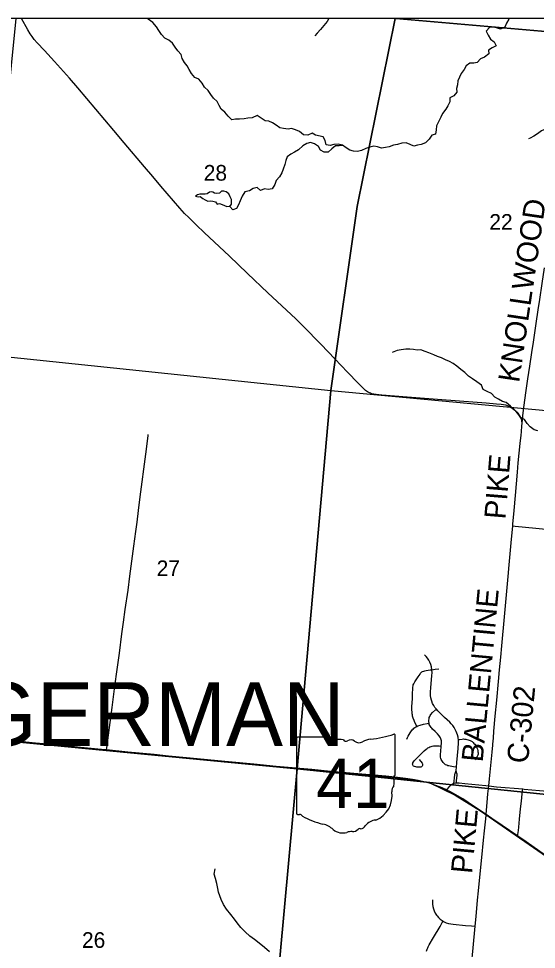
# Model space of a CAD drawing. Extents: x 0 to 1134, y 0 to 440.
# Drawn here: x 842.425 to 843.809, y 366.829 to 369.318 of the extents above; entities that cross this region are included whole.
import ezdxf

# ---------------------------------------------------------------- set-up
doc = ezdxf.new("R2010")
doc.units = 0
for name, color, linetype in [('Default', 7, 'Continuous'), ('GM_X_County_Road', 7, 'Continuous'), ('GM_X_County_Road_Text', 7, 'Continuous'), ('GM_X_Minor_Lake', 7, 'Continuous'), ('GM_X_Minor_River', 7, 'Continuous'), ('GM_X_Rail_Line', 7, 'Continuous'), ('GM_X_Section', 7, 'Continuous'), ('GM_X_Section_Text', 7, 'Continuous'), ('GM_X_State_Location', 7, 'Continuous'), ('GM_X_State_Route', 7, 'Continuous'), ('GM_X_State_Shield', 7, 'Continuous'), ('GM_X_Township_Road', 7, 'Continuous'), ('GM_X_Township_Road_Text', 7, 'Continuous'), ('GM_X_Township_Text', 7, 'Continuous'), ('GM_X_Unincorporated', 7, 'Continuous'), ('SH_Cut_Line', 7, 'Continuous')]:
    doc.layers.add(name, color=color, linetype=linetype)

msp = doc.modelspace()

# ---------------------------------------------------------------- linework, layer by layer
at = {"layer": 'Default'}
for points in [[(843.4318, 369.3181), (842.4173, 369.3181), (842.3277, 368.4209), (843.2592, 368.3235), (843.3303, 368.8154)], [(843.4336, 369.3181), (843.4318, 369.3181), (843.3303, 368.8154), (843.2592, 368.3235), (844.2955, 368.2269), (844.4165, 369.2325)], [(844.4245, 369.3181), (843.4336, 369.3181), (844.4165, 369.2325)]]:
    msp.add_lwpolyline(points, close=True, dxfattribs=at)
at = {"layer": 'GM_X_County_Road'}
for points in [[(843.7707, 368.2364), (843.7707, 368.2382), (843.7704, 368.2411), (843.7698, 368.2441), (843.7684, 368.2475), (843.7672, 368.2504), (843.7658, 368.2533), (843.7641, 368.256), (843.7623, 368.2586), (843.7582, 368.2634), (843.7538, 368.2679), (843.7491, 368.2721), (843.7441, 368.2759), (843.7388, 368.2793), (843.736, 368.2808), (843.7332, 368.2821), (843.7302, 368.2832), (843.7272, 368.2841), (843.7211, 368.2855), (843.7149, 368.2864), (843.7024, 368.2875), (843.6746, 368.2895), (843.6033, 368.2948), (843.5445, 368.2996), (843.464, 368.3061), (843.3958, 368.3112), (843.3804, 368.3126), (843.3744, 368.3136), (843.3685, 368.3151), (843.3656, 368.3161), (843.3628, 368.3173), (843.3575, 368.3203), (843.355, 368.322), (843.3526, 368.3239), (843.3457, 368.3301), (843.3325, 368.3431), (843.3045, 368.3723), (843.2701, 368.4081), (843.2335, 368.4462), (843.1859, 368.4952), (843.1659, 368.5149), (843.0914, 368.5852), (843.0371, 368.6364), (842.9876, 368.6835), (842.9223, 368.7455), (842.8997, 368.7668), (842.8796, 368.7862), (842.8687, 368.7972), (842.8562, 368.8109), (842.8056, 368.8699), (842.7834, 368.8958), (842.7615, 368.922), (842.7074, 368.9861), (842.6793, 369.0193), (842.6311, 369.0762), (842.5831, 369.1332), (842.5608, 369.1591), (842.5213, 369.203), (842.494, 369.2327), (842.4751, 369.2533), (842.467, 369.2626), (842.4613, 369.2699), (842.4561, 369.2776), (842.4497, 369.2882), (842.4329, 369.3181)], [(843.7707, 368.2382), (843.7715, 368.2438), (843.7728, 368.2562), (843.7757, 368.2778), (843.782, 368.324), (843.7865, 368.3548), (843.7916, 368.3886), (843.797, 368.4255), (843.801, 368.4532), (843.8084, 368.5024), (843.8138, 368.5394), (843.8179, 368.567), (843.8244, 368.6101), (843.8305, 368.6514)], [(843.7457, 367.9619), (843.7461, 367.9658), (843.7494, 368.003), (843.7529, 368.0432), (843.7586, 368.105), (843.7607, 368.1298), (843.7659, 368.1823), (843.7679, 368.204), (843.7688, 368.2132), (843.7703, 368.2287), (843.7707, 368.235), (843.7707, 368.2364)], [(843.6818, 367.2663), (843.6838, 367.2852), (843.6906, 367.3567), (843.6924, 367.3753), (843.6927, 367.3775), (843.694, 367.3938), (843.6955, 367.4123), (843.6989, 367.4525), (843.7031, 367.4958), (843.7078, 367.5453), (843.7106, 367.5762), (843.7137, 367.6102), (843.7165, 367.6412), (843.7235, 367.7185), (843.7298, 367.7866), (843.7334, 367.8266), (843.7363, 367.8576), (843.7415, 367.9163), (843.7457, 367.9619)], [(843.5697, 367.2552), (843.5714, 367.2575), (843.5767, 367.2645), (843.5788, 367.2668), (843.5813, 367.2689), (843.584, 367.2707), (843.5868, 367.2723), (843.5884, 367.2729)], [(843.5884, 367.2729), (843.5896, 367.2733), (843.5931, 367.2741), (843.5951, 367.2742), (843.5963, 367.2743), (843.6025, 367.2741), (843.6181, 367.2728), (843.6365, 367.2707), (843.6736, 367.2671), (843.6818, 367.2663)], [(843.6818, 367.2663), (843.7023, 367.2642), (843.7725, 367.2582)], [(843.7725, 367.2582), (843.7766, 367.2579), (843.8169, 367.2543), (843.8385, 367.2524), (843.8664, 367.2501), (843.9004, 367.2473), (843.9407, 367.2445), (843.9531, 367.2429), (843.9624, 367.2412), (843.9715, 367.2389), (843.9951, 367.2312), (844.0571, 367.2105), (844.0837, 367.202), (844.0927, 367.1996), (844.098, 367.1984)]]:
    msp.add_lwpolyline(points, dxfattribs=at)
at = {"layer": 'GM_X_Minor_Lake'}
for points in [[(842.9441, 368.8539), (842.9415, 368.8553), (842.935, 368.8536), (842.9292, 368.8492), (842.9236, 368.8486), (842.9092, 368.8489), (842.9035, 368.8468), (842.8977, 368.8436), (842.9049, 368.8411), (842.9106, 368.8425), (842.9176, 368.8366), (842.9239, 368.8338), (842.9306, 368.8298), (842.9367, 368.8304), (842.9443, 368.8302), (842.9514, 368.8281), (842.9561, 368.8219), (842.9622, 368.8237), (842.969, 368.8208), (842.9753, 368.818), (842.9813, 368.816), (842.9874, 368.8166), (842.9896, 368.8154)], [(842.9896, 368.8154), (842.9943, 368.8217), (842.9945, 368.8289), (842.9943, 368.8346), (842.9907, 368.8419), (842.9867, 368.8496), (842.98, 368.8551), (842.974, 368.8563), (842.9676, 368.8565), (842.9618, 368.8517), (842.9546, 368.8504), (842.9482, 368.8517), (842.9441, 368.8539)]]:
    msp.add_lwpolyline(points, dxfattribs=at)
at = {"layer": 'GM_X_Minor_River'}
for points in [[(843.1333, 369.0239), (843.1231, 369.0261), (843.1135, 369.0328), (843.1038, 369.0391), (843.0937, 369.0435), (843.0839, 369.0449), (843.0735, 369.052), (843.0624, 369.0587), (843.0497, 369.053), (843.038, 369.0522), (843.0277, 369.0498), (843.0156, 369.0494), (843.0051, 369.0496), (842.9952, 369.0476), (842.9856, 369.057), (842.9764, 369.0682), (842.9661, 369.0761), (842.9614, 369.086), (842.9556, 369.0964), (842.946, 369.1054), (842.9391, 369.1154), (842.9318, 369.1258), (842.9215, 369.1348), (842.9153, 369.1456), (842.9065, 369.1557), (842.8964, 369.1605), (842.8873, 369.1717), (842.8811, 369.1818), (842.8757, 369.1914), (842.8684, 369.201), (842.8626, 369.2114), (842.8595, 369.2218), (842.851, 369.2318), (842.8437, 369.2415), (842.8361, 369.2523), (842.8264, 369.2601), (842.816, 369.2657), (842.8068, 369.2758), (842.7999, 369.2866), (842.7933, 369.2963), (842.7838, 369.3075), (842.7716, 369.3162), (842.7695, 369.3181)], [(843.7359, 369.3181), (843.7349, 369.3168), (843.7293, 369.3059), (843.7249, 369.2954), (843.713, 369.2901), (843.7025, 369.293), (843.6928, 369.2955), (843.6833, 369.2939), (843.6751, 369.2842), (843.6801, 369.2742), (843.6859, 369.2631), (843.6959, 369.2556), (843.7013, 369.2456), (843.691, 369.2398), (843.6813, 369.2336), (843.6819, 369.2241), (843.6699, 369.215), (843.66, 369.2103), (843.651, 369.2003), (843.6415, 369.1987), (843.6313, 369.1989), (843.6217, 369.192), (843.6162, 369.1819), (843.6076, 369.1711), (843.5987, 369.1516), (843.5977, 369.141), (843.5956, 369.1312), (843.5961, 369.1218), (843.5887, 369.1117), (843.5779, 369.1059), (843.5777, 369.0957), (843.5725, 369.0852), (843.5669, 369.0755), (843.558, 369.0644), (843.5539, 369.0546), (843.548, 369.0434), (843.5416, 369.0314), (843.541, 369.0205), (843.5392, 369.0095), (843.5296, 369.0067), (843.5222, 368.9956), (843.5125, 368.9863), (843.501, 368.9817), (843.4915, 368.9797), (843.4813, 368.9773), (843.4715, 368.981), (843.4611, 368.9858), (843.4494, 368.9853), (843.4375, 368.9815), (843.4273, 368.9795), (843.4158, 368.9752), (843.4056, 368.9736), (843.3953, 368.972), (843.3845, 368.9749), (843.3747, 368.9774), (843.3641, 368.9747), (843.3534, 368.9704), (843.3411, 368.965), (843.3305, 368.963), (843.3203, 368.9633), (843.3106, 368.9666), (843.3005, 368.9722), (843.2909, 368.9796), (843.2788, 368.9826), (843.2679, 368.9814), (843.258, 368.979), (843.2471, 368.9808), (843.2443, 368.9922), (843.2393, 369.0018), (843.219, 369.0061), (843.2093, 369.0121), (843.1982, 369.0063), (843.1861, 369.007), (843.1754, 369.016), (843.1649, 369.0208), (843.1548, 369.0241), (843.1453, 369.0225), (843.1333, 369.0239)], [(843.2543, 369.3181), (843.2498, 369.3105), (843.2319, 369.289), (843.223, 369.2794), (843.2164, 369.2719)], [(843.9251, 369.0757), (843.9127, 369.0725), (843.9041, 369.0625), (843.8936, 369.0526), (843.8826, 369.0494), (843.8723, 369.0467), (843.8623, 369.0378), (843.8526, 369.0301), (843.8431, 369.0277), (843.8331, 369.0223), (843.8224, 369.0184), (843.812, 369.0103), (843.802, 369.0038), (843.7921, 368.9987), (843.7879, 368.9966)], [(843.2915, 368.9791), (843.2818, 368.9783), (843.2719, 368.9778), (843.2623, 368.9701), (843.2522, 368.9609), (843.242, 368.9612), (843.2323, 368.9667), (843.2265, 368.9764), (843.2158, 368.9835), (843.2049, 368.9868), (843.195, 368.9844), (843.1846, 368.9778), (843.1734, 368.9668), (843.1623, 368.9606), (843.1527, 368.9552), (843.143, 368.9482), (843.1394, 368.9385), (843.1365, 368.9279), (843.132, 368.9159), (843.1287, 368.9058), (843.122, 368.8953), (843.1131, 368.8849), (843.1098, 368.8748), (843.1031, 368.8628), (843.0924, 368.8612), (843.0819, 368.863), (843.072, 368.8583), (843.0623, 368.8662), (843.0521, 368.8638), (843.0425, 368.8572), (843.0295, 368.8549), (843.0224, 368.8433), (843.0168, 368.831), (843.0128, 368.8197), (843.0076, 368.81), (842.9977, 368.8068), (842.9896, 368.8154)], [(843.8128, 368.2154), (843.8027, 368.2187), (843.7919, 368.2262), (843.7846, 368.2358), (843.7769, 368.2463), (843.7672, 368.2518), (843.76, 368.263), (843.7504, 368.2716), (843.74, 368.2817), (843.7282, 368.2911), (843.7181, 368.2944), (843.708, 368.3), (843.698, 368.3056), (843.6891, 368.3153), (843.6772, 368.3209), (843.6671, 368.3261), (843.6621, 368.338), (843.6499, 368.347), (843.6384, 368.3545), (843.6276, 368.3616), (843.6173, 368.3721), (843.6069, 368.38), (843.5962, 368.3886), (843.5865, 368.3957), (843.5768, 368.4009), (843.5664, 368.4057), (843.5555, 368.4109), (843.5447, 368.4146), (843.5346, 368.4186), (843.5219, 368.4247), (843.5121, 368.4283), (843.5002, 368.4324), (843.4903, 368.4315), (843.4805, 368.4333), (843.4703, 368.434), (843.4601, 368.4342), (843.4476, 368.4323), (843.437, 368.4307), (843.4236, 368.4253)], [(842.9572, 366.9918), (842.9547, 367.0055), (842.951, 367.0184), (842.9478, 367.0303), (842.9502, 367.0447)], [(843.0956, 366.8227), (843.0825, 366.8343), (843.0682, 366.8455), (843.0554, 366.8555), (843.043, 366.8644), (843.0306, 366.8763), (843.0189, 366.8878), (843.0088, 366.9005), (843.0021, 366.91), (842.9924, 366.9223), (842.9804, 366.9365), (842.973, 366.9495), (842.9667, 366.9628), (842.963, 366.9724), (842.9593, 366.9823), (842.9572, 366.9918)]]:
    msp.add_lwpolyline(points, dxfattribs=at)
at = {"layer": 'GM_X_Rail_Line'}
msp.add_lwpolyline([(840.3857, 369.3181), (840.2882, 368.2371), (840.229, 367.5851), (841.3713, 367.4831), (842.6583, 367.3619), (843.4315, 367.2888), (843.5222, 367.2753), (843.5923, 367.2413), (843.6594, 367.1995), (843.8819, 367.045), (843.9852, 366.9751), (844.0246, 366.9394), (844.0597, 366.9001), (844.0881, 366.855), (844.1128, 366.8059)], dxfattribs=at)
at = {"layer": 'GM_X_Section'}
for points in [[(843.2592, 368.3235), (843.1694, 367.3117), (842.1579, 367.4095), (842.3277, 368.4209)], [(843.2592, 368.3235), (844.2955, 368.2269), (844.1986, 367.2062), (843.1694, 367.3117)], [(842.1579, 367.4095), (843.1694, 367.3117), (843.079, 366.3187), (842.1012, 366.4156)], [(843.1694, 367.3117), (844.1986, 367.2062), (844.0984, 366.2173), (843.079, 366.3187)]]:
    msp.add_lwpolyline(points, close=True, dxfattribs=at)
at = {"layer": 'GM_X_State_Route'}
for points in [[(843.386, 367.2938), (843.342, 367.2978), (843.2585, 367.3052), (843.209, 367.3098), (843.1131, 367.3181), (843.0538, 367.3241), (842.9957, 367.3299), (842.9576, 367.3334), (842.921, 367.3369), (842.8837, 367.3405), (842.8256, 367.3462), (842.7875, 367.3499), (842.7166, 367.3568), (842.6596, 367.3623), (842.6557, 367.3626), (842.6186, 367.3663), (842.5908, 367.3693), (842.5499, 367.3731), (842.5011, 367.3777), (842.4702, 367.3808), (842.4362, 367.3839), (842.3926, 367.388)], [(843.4309, 367.2896), (843.407, 367.2919), (843.386, 367.2938)], [(843.6745, 367.19), (843.6269, 367.222), (843.6123, 367.2313), (843.5941, 367.2426), (843.5777, 367.2514), (843.5697, 367.2552), (843.5666, 367.2567), (843.5523, 367.2628), (843.5378, 367.2682), (843.5258, 367.2723), (843.5084, 367.277), (843.4934, 367.2805), (843.4775, 367.2836), (843.4594, 367.2863), (843.4379, 367.2889), (843.4309, 367.2896)], [(844.0002, 366.9626), (843.9979, 366.9645), (843.9852, 366.9747), (843.9694, 366.9866), (843.9361, 367.0101), (843.9276, 367.0161), (843.899, 367.0359), (843.8688, 367.0561), (843.8273, 367.0847), (843.7816, 367.1163), (843.7591, 367.1318), (843.7178, 367.1603), (843.6901, 367.1795), (843.6745, 367.19)]]:
    msp.add_lwpolyline(points, dxfattribs=at)
at = {"layer": 'GM_X_State_Shield'}
for p, q in [((843.4315, 367.2968), (843.4315, 367.4015)), ((843.1679, 367.3931), (843.1679, 367.1929)), ((843.2477, 367.3965), (843.1705, 367.3965)), ((843.4315, 367.2968), (843.4315, 367.2968))]:
    msp.add_line(p, q, dxfattribs=at)
for centre, radius, start, end in [((843.3376, 367.6693), 0.2796, 275.8445, 288.9065), ((843.4286, 367.4019), 0.00294, 351.8621, 97.738), ((843.1709, 367.3935), 0.00305, 98.1301, 188.1301), ((843.2661, 367.4197), 0.0296, 231.6195, 271.1119), ((843.2759, 367.2841), 0.1064, 80.4867, 94.9883), ((843.3, 367.3945), 0.00855, 219.7921, 297.1024), ((843.3126, 367.3714), 0.0178, 54.4667, 119.1411), ((843.3355, 367.4031), 0.0214, 233.8562, 294.8282), ((843.3733, 367.3354), 0.0563, 97.3462, 120.7689), ((843.4309, 367.2891), 0.00454, 107.944, 210.337), ((843.402, 367.2758), 0.0273, 340.033, 23.6496), ((843.4284, 367.2964), 0.00314, 289.6038, 7.7341), ((843.3533, 367.2396), 0.0699, 292.3089, 8.9858), ((843.442, 367.253), 0.0198, 136.8065, 186.9296), ((843.1709, 367.1925), 0.00308, 171.9584, 258.3066), ((843.1714, 367.213), 0.0235, 267.339, 280.6039), ((843.1762, 367.1814), 0.00848, 29.7484, 93.2717), ((843.2833, 367.3612), 0.2019, 240.4129, 257.1985), ((843.3828, 367.1367), 0.0383, 94.4031, 142.5768), ((843.2231, 367.103), 0.0632, 47.1842, 75.836), ((843.2914, 367.1804), 0.0401, 230.7004, 286.2918), ((843.3175, 367.1654), 0.0214, 268.777, 315.5493), ((843.3368, 367.146), 0.00601, 65.7517, 132.6484), ((843.3342, 367.1735), 0.0226, 282.8732, 323.2771), ((843.3145, 367.1112), 0.0329, 85.6951, 111.2099)]:
    msp.add_arc(centre, radius, start, end, dxfattribs=at)
at = {"layer": 'GM_X_Township_Road'}
msp.add_line((843.5944, 367.3072), (843.5952, 367.3167), dxfattribs=at)
for points in [[(842.6596, 367.3623), (842.6605, 367.3685), (842.67, 367.4362), (842.6753, 367.4762), (842.6815, 367.5255), (842.6868, 367.5655), (842.6943, 367.6209), (842.7013, 367.6732), (842.7053, 367.704), (842.71, 367.7378), (842.7175, 367.79), (842.7227, 367.8269), (842.7332, 367.907), (842.7384, 367.947), (842.7416, 367.9716), (842.7457, 368.0024), (842.7503, 368.0394), (842.765, 368.1533), (842.7712, 368.2026), (842.7716, 368.2057)], [(843.7457, 367.9619), (843.752, 367.9612), (843.8719, 367.949)], [(843.5296, 367.5768), (843.5282, 367.585), (843.5266, 367.5909), (843.5243, 367.5967), (843.5215, 367.6022), (843.5181, 367.6074), (843.5144, 367.6124), (843.5103, 367.617)], [(843.4895, 367.4254), (843.4886, 367.4274), (843.4843, 367.4359), (843.4819, 367.4416), (843.4798, 367.4473), (843.4781, 367.4531), (843.4775, 367.4562), (843.477, 367.4594), (843.4766, 367.4645), (843.4765, 367.4687), (843.4764, 367.478), (843.4775, 367.4996), (843.4776, 367.5027), (843.4782, 367.5119), (843.4786, 367.5273), (843.4788, 367.5305), (843.4792, 367.5337), (843.48, 367.5365), (843.4812, 367.5392), (843.4845, 367.545), (843.493, 367.5581), (843.4979, 367.5655), (843.4996, 367.5677), (843.501, 367.5694), (843.502, 367.5703), (843.5032, 367.5712), (843.5046, 367.572), (843.5077, 367.5733), (843.5107, 367.5742), (843.5145, 367.5748), (843.5198, 367.5756), (843.5252, 367.5764), (843.5296, 367.5768)], [(843.5416, 367.4713), (843.5378, 367.4762), (843.5346, 367.4815), (843.5317, 367.487), (843.5293, 367.4927), (843.5283, 367.4956), (843.5269, 367.5017), (843.526, 367.5078), (843.5258, 367.5109), (843.5258, 367.5171), (843.5268, 367.5294), (843.5299, 367.5603), (843.5303, 367.5696), (843.5298, 367.576), (843.5296, 367.5768)], [(843.5296, 367.5768), (843.5383, 367.578), (843.5478, 367.5791)], [(843.522, 367.4342), (843.5215, 367.4385), (843.5217, 367.4418), (843.522, 367.4455), (843.5227, 367.449), (843.5238, 367.4519), (843.5254, 367.4548), (843.5272, 367.4574), (843.5315, 367.4622), (843.5394, 367.4693), (843.5411, 367.4708), (843.5416, 367.4713)], [(843.6007, 367.3895), (843.6006, 367.3906), (843.6002, 367.3937), (843.5996, 367.3967), (843.598, 367.4027), (843.5949, 367.4115), (843.5922, 367.4171), (843.589, 367.4224), (843.5855, 367.4275), (843.5816, 367.4323), (843.5773, 367.4368), (843.5638, 367.4496), (843.5458, 367.4667), (843.5416, 367.4713)], [(843.4627, 367.3911), (843.4646, 367.3956), (843.4666, 367.3997), (843.4714, 367.4083), (843.475, 367.4135), (843.477, 367.4159), (843.4792, 367.4182), (843.4816, 367.4203), (843.4841, 367.4222), (843.4867, 367.4239), (843.4895, 367.4254)], [(843.4895, 367.4254), (843.4923, 367.4268), (843.4982, 367.4289), (843.5074, 367.4313), (843.5166, 367.4331), (843.522, 367.4342)], [(843.5549, 367.3727), (843.5556, 367.3802), (843.5556, 367.3833), (843.5553, 367.3864), (843.5547, 367.3894), (843.5537, 367.3924), (843.5525, 367.3952), (843.5509, 367.3979), (843.5491, 367.4005), (843.5449, 367.4051), (843.5383, 367.4117), (843.5315, 367.4181), (843.5294, 367.4204), (843.5274, 367.4228), (843.5256, 367.4253), (843.5241, 367.428), (843.5228, 367.4309), (843.522, 367.4342)], [(843.4955, 367.3366), (843.5036, 367.3269), (843.5043, 367.3257), (843.5049, 367.3241), (843.505, 367.3218), (843.5047, 367.3205), (843.5041, 367.319), (843.5022, 367.3174), (843.4998, 367.3163), (843.496, 367.316), (843.493, 367.3162), (843.4898, 367.3165), (843.4867, 367.317), (843.4835, 367.318), (843.4807, 367.3193), (843.4796, 367.3202), (843.4789, 367.3213), (843.4783, 367.3229), (843.4781, 367.3248), (843.4784, 367.3268), (843.4788, 367.3282), (843.4804, 367.3306), (843.4826, 367.3334), (843.4894, 367.34), (843.509, 367.36), (843.514, 367.3642), (843.5166, 367.366), (843.519, 367.3678), (843.5215, 367.3694), (843.5243, 367.3707), (843.5275, 367.3719), (843.5307, 367.3727), (843.5338, 367.3732), (843.5369, 367.3734), (843.5401, 367.3735), (843.5495, 367.373), (843.5549, 367.3727)], [(843.5952, 367.3167), (843.5874, 367.3177), (843.5782, 367.3189), (843.5751, 367.3195), (843.5721, 367.3202), (843.5692, 367.3213), (843.5664, 367.3228), (843.5639, 367.3246), (843.5616, 367.3267), (843.5595, 367.329), (843.5577, 367.3316), (843.5561, 367.3342), (843.5547, 367.337), (843.5536, 367.3399), (843.5529, 367.343), (843.5526, 367.3461), (843.5526, 367.3492), (843.5547, 367.3709), (843.5549, 367.3727)], [(843.5952, 367.3167), (843.5963, 367.3288), (843.5997, 367.3659), (843.6009, 367.3813), (843.601, 367.3867), (843.6007, 367.3895)], [(843.6007, 367.3895), (843.6035, 367.3902), (843.6108, 367.3916), (843.6142, 367.3917), (843.6172, 367.3916), (843.6202, 367.3911), (843.6233, 367.3905), (843.6262, 367.3895), (843.6291, 367.3885), (843.6322, 367.3873), (843.6369, 367.3846), (843.6399, 367.382), (843.6421, 367.3798), (843.6441, 367.3776), (843.6458, 367.3754), (843.6476, 367.3727), (843.6491, 367.3699), (843.6514, 367.3643), (843.6523, 367.3609), (843.6528, 367.3577), (843.6533, 367.3546), (843.6531, 367.3515), (843.6524, 367.3483), (843.651, 367.345), (843.6481, 367.3405), (843.6455, 367.3363)], [(843.5884, 367.2729), (843.589, 367.2787), (843.59, 367.2875), (843.5909, 367.2961), (843.5912, 367.2978), (843.5916, 367.2994), (843.5944, 367.3072)], [(843.5951, 367.2742), (843.5956, 367.2794), (843.597, 367.295), (843.5968, 367.2974), (843.5964, 367.3001), (843.5944, 367.3072)], [(843.6745, 367.19), (843.6782, 367.2333), (843.6794, 367.2454), (843.6818, 367.2663)], [(843.7591, 367.1318), (843.7597, 367.1361), (843.7612, 367.1468), (843.7622, 367.156), (843.764, 367.1772), (843.7666, 367.2048), (843.7689, 367.2252), (843.7712, 367.2452), (843.7722, 367.2553), (843.7725, 367.2582)], [(843.6455, 366.891), (843.6479, 366.9171), (843.6518, 366.9607), (843.6543, 366.9854), (843.658, 367.0223), (843.6631, 367.0749), (843.6675, 367.1209), (843.6702, 367.146), (843.6729, 367.1704), (843.6743, 367.1874), (843.6745, 367.19)], [(843.5315, 366.962), (843.5312, 366.9559), (843.5314, 366.9497), (843.5321, 366.9436), (843.5336, 366.9376), (843.5357, 366.9318), (843.5383, 366.9262), (843.5416, 366.921), (843.5435, 366.9186), (843.5476, 366.914), (843.5522, 366.9099), (843.5572, 366.9062), (843.5594, 366.9049)], [(843.5155, 366.8239), (843.5173, 366.83), (843.5184, 366.833), (843.5196, 366.8359), (843.5225, 366.8415), (843.5338, 366.8605), (843.5514, 366.8902), (843.5574, 366.9012), (843.5594, 366.9049)], [(843.5594, 366.9049), (843.5625, 366.9031), (843.5681, 366.9005), (843.574, 366.8986), (843.58, 366.8972), (843.5861, 366.8964), (843.6198, 366.8932), (843.6352, 366.8919), (843.6455, 366.891)], [(843.586, 366.2714), (843.5867, 366.2799), (843.5897, 366.314), (843.5932, 366.3511), (843.5954, 366.3759), (843.5984, 366.4068), (843.6024, 366.4439), (843.6074, 366.4965), (843.6136, 366.5583), (843.6175, 366.6016), (843.6207, 366.6325), (843.6276, 366.7006), (843.6359, 366.7872), (843.6402, 366.8336), (843.6455, 366.891)]]:
    msp.add_lwpolyline(points, dxfattribs=at)
at = {"layer": 'GM_X_Unincorporated'}
msp.add_lwpolyline([(846.3638, 365.7004), (846.3638, 369.3181), (841.3922, 369.3181), (841.3154, 368.5119), (841.2216, 367.4973), (841.2213, 367.4945), (841.2195, 367.4746), (841.2162, 367.4375), (841.2108, 367.3819), (841.2057, 367.3262), (841.1991, 367.2488), (841.1958, 367.213), (841.1946, 367.1993), (841.1852, 367.0942), (841.1808, 367.0416), (841.1757, 366.9828), (841.1704, 366.926), (841.163, 366.8467), (841.1605, 366.8188)], dxfattribs=at)
at = {"layer": 'SH_Cut_Line'}
msp.add_lwpolyline([(846.3638, 355.7181), (846.3638, 369.3181), (835.2574, 369.3181)], dxfattribs=at)

# ---------------------------------------------------------------- texts
at = {"layer": 'GM_X_County_Road_Text'}
for s, rotation, p in [('KNOLLWOOD', 81.6165, (843.7627, 368.343)), ('PIKE', 85.3384, (843.7261, 367.978)), ('BALLENTINE', 84.6375, (843.6653, 367.3285)), ('C-302', 84.5594, (843.7865, 367.3249))]:
    msp.add_text(s, height=0.05682, rotation=rotation, dxfattribs=at).set_placement(p)
at = {"layer": 'GM_X_Section_Text'}
for s, p in [('28', (842.9199, 368.8848)), ('22', (843.6832, 368.7535)), ('27', (842.794, 367.8273)), ('26', (842.5945, 366.8332))]:
    msp.add_text(s, height=0.04186, rotation=0, dxfattribs=at).set_placement(p)
at = {"layer": 'GM_X_State_Location'}
for s in ['s', 'r']:
    msp.add_text(s, height=0.000189, dxfattribs=at).set_placement((843.2967, 367.2797))
msp.add_text('41', height=0.000189, rotation=0, dxfattribs=at).set_placement((843.249, 367.2659))
at = {"layer": 'GM_X_State_Shield'}
msp.add_text('41', height=0.13184, dxfattribs=at).set_placement((843.2206, 367.207))
at = {"layer": 'GM_X_Township_Road_Text'}
msp.add_text('PIKE', height=0.05682, rotation=84.75, dxfattribs=at).set_placement((843.637, 367.0301))
at = {"layer": 'GM_X_Township_Text'}
msp.add_text('GERMAN', height=0.17045, rotation=0, dxfattribs=at).set_placement((842.2958, 367.3731))

doc.saveas('drawing.dxf')
